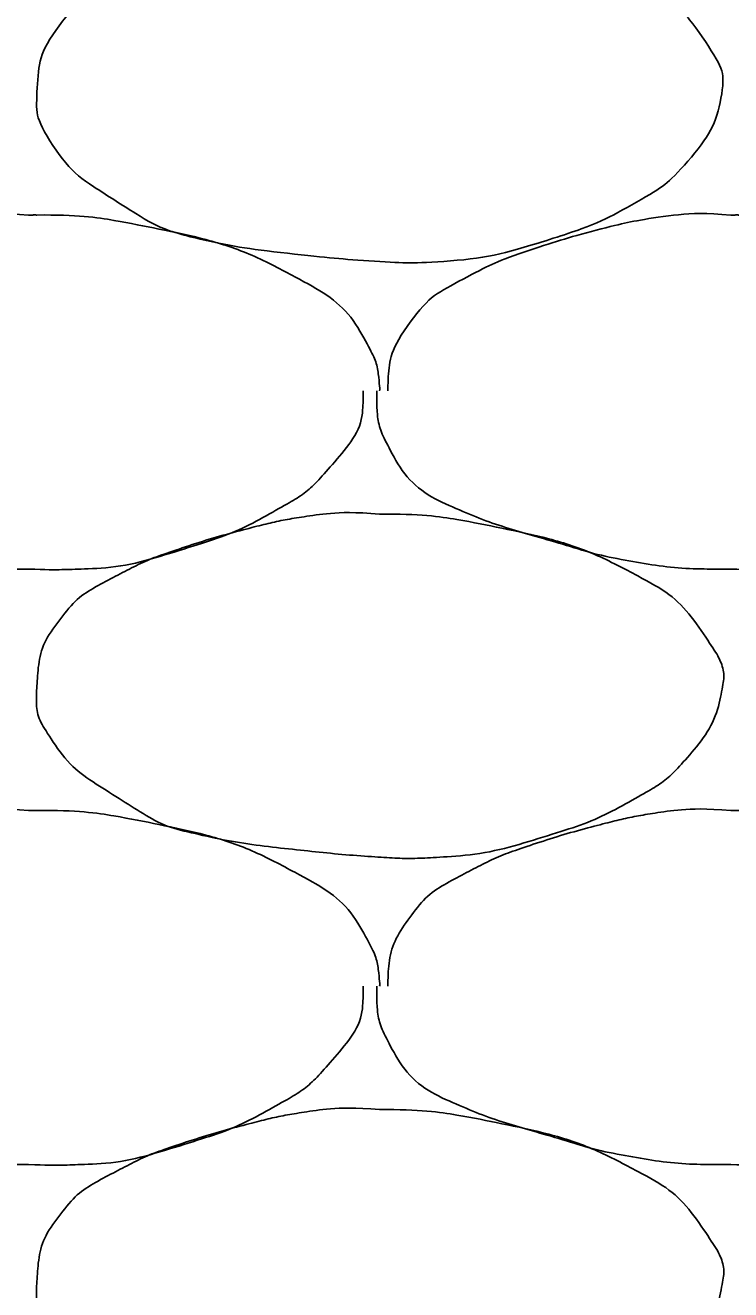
# Model space of a CAD drawing. Extents: x 1373719 to 1374161, y 379835 to 380167.
# Drawn here: x 1373985.012 to 1373985.475, y 379974.694 to 379975.524 of the extents above; entities that cross this region are included whole.
import ezdxf

# ---------------------------------------------------------------- set-up
doc = ezdxf.new("R2010")
doc.units = 0
doc.layers.add('Aggregate Base Course', color=7, linetype='Continuous')

msp = doc.modelspace()

# ---------------------------------------------------------------- linework, layer by layer
at = {"layer": 'Aggregate Base Course'}
for points, degree in [([(1373985.24502, 379975.59347), (1373985.27138, 379975.59383), (1373985.29784, 379975.58986), (1373985.35644, 379975.57789), (1373985.38613, 379975.56808), (1373985.43595, 379975.54139), (1373985.44959, 379975.52692), (1373985.46851, 379975.49852), (1373985.47157, 379975.4887), (1373985.46698, 379975.46317), (1373985.45817, 379975.44638), (1373985.43639, 379975.42205), (1373985.42806, 379975.41569), (1373985.39968, 379975.39956), (1373985.3818, 379975.39092), (1373985.33647, 379975.3766), (1373985.31095, 379975.37011), (1373985.27144, 379975.36765), (1373985.25818, 379975.36759), (1373985.22519, 379975.36979), (1373985.20541, 379975.3717), (1373985.16382, 379975.37626), (1373985.14232, 379975.37969), (1373985.10317, 379975.38875), (1373985.08799, 379975.39819), (1373985.05434, 379975.41927), (1373985.03982, 379975.43019), (1373985.02074, 379975.45938), (1373985.01944, 379975.46999), (1373985.02086, 379975.49467), (1373985.02393, 379975.50938), (1373985.04504, 379975.53733), (1373985.05659, 379975.54486), (1373985.08226, 379975.55825), (1373985.0939, 379975.56404), (1373985.1243, 379975.57431), (1373985.14215, 379975.57971), (1373985.17174, 379975.58742), (1373985.18306, 379975.58986), (1373985.21129, 379975.59428), (1373985.22832, 379975.59491), (1373985.24502, 379975.59347)], 3), ([(1373984.78962, 379975.28387), (1373984.78964, 379975.28447), (1373984.78961, 379975.28507), (1373984.78962, 379975.28567), (1373984.78995, 379975.30085), (1373984.79423, 379975.31542), (1373984.80402, 379975.32887), (1373984.81393, 379975.34249), (1373984.82619, 379975.35046), (1373984.84002, 379975.35767), (1373984.85186, 379975.36385), (1373984.8635, 379975.36964), (1373984.87602, 379975.37387), (1373984.8939, 379975.37991), (1373984.91175, 379975.38531), (1373984.93002, 379975.39007), (1373984.94134, 379975.39302), (1373984.95266, 379975.39546), (1373984.96422, 379975.39727), (1373984.98089, 379975.39988), (1373984.99792, 379975.40051), (1373985.01462, 379975.39907)], 3), ([(1373985.01462, 379975.39907), (1373985.01642, 379975.39897), (1373985.01822, 379975.39918), (1373985.02002, 379975.39907)], 2), ([(1373985.02002, 379975.39907), (1373985.04638, 379975.39943), (1373985.07284, 379975.39546), (1373985.09922, 379975.39007), (1373985.13144, 379975.38349), (1373985.16113, 379975.37368), (1373985.19102, 379975.35767), (1373985.21095, 379975.34699), (1373985.22686, 379975.33307), (1373985.23782, 379975.31267), (1373985.24254, 379975.30389), (1373985.24429, 379975.29496), (1373985.24502, 379975.28567), (1373985.24507, 379975.28507), (1373985.24514, 379975.28446), (1373985.24502, 379975.28387)], 3), ([(1373985.25042, 379975.28387), (1373985.25044, 379975.28447), (1373985.25041, 379975.28507), (1373985.25075, 379975.30085), (1373985.25503, 379975.31542), (1373985.27473, 379975.34249), (1373985.28699, 379975.35046), (1373985.31266, 379975.36385), (1373985.3243, 379975.36964), (1373985.3547, 379975.37991), (1373985.37255, 379975.38531), (1373985.40214, 379975.39302), (1373985.41346, 379975.39546), (1373985.44169, 379975.39988), (1373985.45872, 379975.40051), (1373985.47542, 379975.39907)], 3), ([(1373985.47542, 379975.39907), (1373985.47722, 379975.39897), (1373985.47902, 379975.39918), (1373985.48082, 379975.39907)], 2), ([(1373985.01462, 379975.16687), (1373985.01222, 379975.16687), (1373985.00982, 379975.16687), (1373985.00742, 379975.16687), (1373984.98754, 379975.16687), (1373984.96774, 379975.16873), (1373984.94802, 379975.17227), (1373984.92699, 379975.17605), (1373984.90693, 379975.18247), (1373984.88648, 379975.18835), (1373984.86881, 379975.19342), (1373984.85174, 379975.19911), (1373984.83462, 379975.20647), (1373984.81557, 379975.21466), (1373984.7997, 379975.22846), (1373984.78962, 379975.24787), (1373984.78444, 379975.25785), (1373984.78242, 379975.26799), (1373984.78242, 379975.27847), (1373984.78242, 379975.28027), (1373984.78242, 379975.28207), (1373984.78242, 379975.28387)], 3), ([(1373985.23422, 379975.28387), (1373985.23427, 379975.28207), (1373985.23428, 379975.28027), (1373985.23422, 379975.27847), (1373985.23356, 379975.26022), (1373985.22198, 379975.24441), (1373985.20902, 379975.22987), (1373985.20084, 379975.22068), (1373985.19226, 379975.21409), (1373985.18202, 379975.20827), (1373985.16388, 379975.19796), (1373985.146, 379975.18932), (1373985.12622, 379975.18307), (1373985.10067, 379975.175), (1373985.07517, 379975.1679), (1373985.04882, 379975.16687), (1373985.03742, 379975.16642), (1373985.02601, 379975.16636), (1373985.01462, 379975.16687)], 3), ([(1373985.47542, 379975.16687), (1373985.47302, 379975.16687), (1373985.47062, 379975.16687), (1373985.46822, 379975.16687), (1373985.44834, 379975.16687), (1373985.42854, 379975.16873), (1373985.40882, 379975.17227), (1373985.38779, 379975.17605), (1373985.36773, 379975.18247), (1373985.34728, 379975.18835), (1373985.32961, 379975.19342), (1373985.31254, 379975.19911), (1373985.29542, 379975.20647), (1373985.27637, 379975.21466), (1373985.2605, 379975.22846), (1373985.25042, 379975.24787), (1373985.24524, 379975.25785), (1373985.24322, 379975.26799), (1373985.24322, 379975.27847), (1373985.24322, 379975.28027), (1373985.24322, 379975.28207), (1373985.24322, 379975.28387)], 3), ([(1373985.69502, 379975.28387), (1373985.69507, 379975.28207), (1373985.69508, 379975.28027), (1373985.69436, 379975.26022), (1373985.68278, 379975.24441), (1373985.66164, 379975.22068), (1373985.65306, 379975.21409), (1373985.62468, 379975.19796), (1373985.6068, 379975.18932), (1373985.56147, 379975.175), (1373985.53597, 379975.1679), (1373985.49822, 379975.16642), (1373985.48681, 379975.16636), (1373985.47542, 379975.16687)], 3), ([(1373985.24502, 379975.20287), (1373985.27138, 379975.20323), (1373985.29784, 379975.19926), (1373985.32422, 379975.19387), (1373985.35644, 379975.18729), (1373985.38613, 379975.17748), (1373985.41602, 379975.16147), (1373985.43595, 379975.15079), (1373985.44959, 379975.13632), (1373985.46282, 379975.11647), (1373985.46851, 379975.10792), (1373985.47157, 379975.0981), (1373985.47002, 379975.08947), (1373985.46698, 379975.07257), (1373985.45817, 379975.05578), (1373985.44482, 379975.04087), (1373985.43639, 379975.03145), (1373985.42806, 379975.02509), (1373985.41782, 379975.01927), (1373985.39968, 379975.00896), (1373985.3818, 379975.00032), (1373985.36202, 379974.99407), (1373985.33647, 379974.986), (1373985.31095, 379974.97951), (1373985.28462, 379974.97787), (1373985.27144, 379974.97705), (1373985.25818, 379974.97699), (1373985.24502, 379974.97787), (1373985.22519, 379974.97919), (1373985.20541, 379974.9811), (1373985.18562, 379974.98327), (1373985.16382, 379974.98566), (1373985.14232, 379974.98909), (1373985.12082, 379974.99407), (1373985.10317, 379974.99815), (1373985.08799, 379975.00759), (1373985.07222, 379975.01747), (1373985.05434, 379975.02867), (1373985.03982, 379975.03959), (1373985.02722, 379975.05887), (1373985.02074, 379975.06878), (1373985.01944, 379975.07939), (1373985.02002, 379975.08947), (1373985.02086, 379975.10407), (1373985.02393, 379975.11878), (1373985.03442, 379975.13267), (1373985.04504, 379975.14673), (1373985.05659, 379975.15426), (1373985.07042, 379975.16147), (1373985.08226, 379975.16765), (1373985.0939, 379975.17344), (1373985.10642, 379975.17767), (1373985.1243, 379975.18371), (1373985.14215, 379975.18911), (1373985.16042, 379975.19387), (1373985.17174, 379975.19682), (1373985.18306, 379975.19926), (1373985.19462, 379975.20107), (1373985.21129, 379975.20368), (1373985.22832, 379975.20431), (1373985.24502, 379975.20287)], 3), ([(1373984.78962, 379974.89327), (1373984.78964, 379974.89387), (1373984.78961, 379974.89447), (1373984.78962, 379974.89507), (1373984.78995, 379974.91025), (1373984.79423, 379974.92482), (1373984.80402, 379974.93827), (1373984.81393, 379974.95189), (1373984.82619, 379974.95986), (1373984.84002, 379974.96707), (1373984.85186, 379974.97325), (1373984.8635, 379974.97904), (1373984.87602, 379974.98327), (1373984.8939, 379974.98931), (1373984.91175, 379974.99471), (1373984.93002, 379974.99947), (1373984.94134, 379975.00242), (1373984.95266, 379975.00486), (1373984.96422, 379975.00667), (1373984.98089, 379975.00928), (1373984.99792, 379975.00991), (1373985.01462, 379975.00847)], 3), ([(1373985.01462, 379975.00847), (1373985.01642, 379975.00837), (1373985.01822, 379975.00858), (1373985.02002, 379975.00847)], 2), ([(1373985.02002, 379975.00847), (1373985.04638, 379975.00883), (1373985.07284, 379975.00486), (1373985.09922, 379974.99947), (1373985.13144, 379974.99289), (1373985.16113, 379974.98308), (1373985.19102, 379974.96707), (1373985.21095, 379974.95639), (1373985.22686, 379974.94247), (1373985.23782, 379974.92207), (1373985.24254, 379974.91329), (1373985.24429, 379974.90436), (1373985.24502, 379974.89507), (1373985.24507, 379974.89447), (1373985.24514, 379974.89386), (1373985.24502, 379974.89327)], 3), ([(1373985.25042, 379974.89327), (1373985.25044, 379974.89387), (1373985.25041, 379974.89447), (1373985.25042, 379974.89507), (1373985.25075, 379974.91025), (1373985.25503, 379974.92482), (1373985.26482, 379974.93827), (1373985.27473, 379974.95189), (1373985.28699, 379974.95986), (1373985.30082, 379974.96707), (1373985.31266, 379974.97325), (1373985.3243, 379974.97904), (1373985.33682, 379974.98327), (1373985.3547, 379974.98931), (1373985.37255, 379974.99471), (1373985.39082, 379974.99947), (1373985.40214, 379975.00242), (1373985.41346, 379975.00486), (1373985.42502, 379975.00667), (1373985.44169, 379975.00928), (1373985.45872, 379975.00991), (1373985.47542, 379975.00847)], 3), ([(1373985.47542, 379975.00847), (1373985.47722, 379975.00837), (1373985.47902, 379975.00858), (1373985.48082, 379975.00847)], 2), ([(1373985.01462, 379974.77627), (1373985.01222, 379974.77627), (1373985.00982, 379974.77627), (1373985.00742, 379974.77627), (1373984.98754, 379974.77627), (1373984.96774, 379974.77813), (1373984.94802, 379974.78167), (1373984.92699, 379974.78545), (1373984.90693, 379974.79187), (1373984.88648, 379974.79775), (1373984.86881, 379974.80282), (1373984.85174, 379974.80851), (1373984.83462, 379974.81587), (1373984.81557, 379974.82406), (1373984.7997, 379974.83786), (1373984.78962, 379974.85727), (1373984.78444, 379974.86725), (1373984.78242, 379974.87739), (1373984.78242, 379974.88787), (1373984.78242, 379974.88967), (1373984.78242, 379974.89147), (1373984.78242, 379974.89327)], 3), ([(1373985.23422, 379974.89327), (1373985.23427, 379974.89147), (1373985.23428, 379974.88967), (1373985.23422, 379974.88787), (1373985.23356, 379974.86962), (1373985.22198, 379974.85381), (1373985.20902, 379974.83927), (1373985.20084, 379974.83008), (1373985.19226, 379974.82349), (1373985.18202, 379974.81767), (1373985.16388, 379974.80736), (1373985.146, 379974.79872), (1373985.12622, 379974.79247), (1373985.10067, 379974.7844), (1373985.07517, 379974.7773), (1373985.04882, 379974.77627), (1373985.03742, 379974.77582), (1373985.02601, 379974.77576), (1373985.01462, 379974.77627)], 3), ([(1373985.47542, 379974.77627), (1373985.47302, 379974.77627), (1373985.47062, 379974.77627), (1373985.46822, 379974.77627), (1373985.44834, 379974.77627), (1373985.42854, 379974.77813), (1373985.40882, 379974.78167), (1373985.38779, 379974.78545), (1373985.36773, 379974.79187), (1373985.34728, 379974.79775), (1373985.32961, 379974.80282), (1373985.31254, 379974.80851), (1373985.29542, 379974.81587), (1373985.27637, 379974.82406), (1373985.2605, 379974.83786), (1373985.25042, 379974.85727), (1373985.24524, 379974.86725), (1373985.24322, 379974.87739), (1373985.24322, 379974.88787), (1373985.24322, 379974.88967), (1373985.24322, 379974.89147), (1373985.24322, 379974.89327)], 3), ([(1373985.69502, 379974.89327), (1373985.69507, 379974.89147), (1373985.69508, 379974.88967), (1373985.69502, 379974.88787), (1373985.69436, 379974.86962), (1373985.68278, 379974.85381), (1373985.66982, 379974.83927), (1373985.66164, 379974.83008), (1373985.65306, 379974.82349), (1373985.64282, 379974.81767), (1373985.62468, 379974.80736), (1373985.6068, 379974.79872), (1373985.58702, 379974.79247), (1373985.56147, 379974.7844), (1373985.53597, 379974.7773), (1373985.50962, 379974.77627), (1373985.49822, 379974.77582), (1373985.48681, 379974.77576), (1373985.47542, 379974.77627)], 3), ([(1373985.24502, 379974.81227), (1373985.27138, 379974.81263), (1373985.29784, 379974.80866), (1373985.32422, 379974.80327), (1373985.35644, 379974.79669), (1373985.38613, 379974.78688), (1373985.41602, 379974.77087), (1373985.43595, 379974.76019), (1373985.44959, 379974.74572), (1373985.46282, 379974.72587), (1373985.46851, 379974.71732), (1373985.47157, 379974.7075), (1373985.47002, 379974.69887), (1373985.46698, 379974.68197), (1373985.45817, 379974.66518), (1373985.44482, 379974.65027), (1373985.43639, 379974.64085), (1373985.42806, 379974.63449), (1373985.41782, 379974.62867), (1373985.39968, 379974.61836), (1373985.3818, 379974.60972), (1373985.36202, 379974.60347), (1373985.33647, 379974.5954), (1373985.31095, 379974.58891), (1373985.28462, 379974.58727), (1373985.27144, 379974.58645), (1373985.25818, 379974.58639), (1373985.24502, 379974.58727), (1373985.22519, 379974.58859), (1373985.20541, 379974.5905), (1373985.18562, 379974.59267), (1373985.16382, 379974.59506), (1373985.14232, 379974.59849), (1373985.12082, 379974.60347), (1373985.10317, 379974.60755), (1373985.08799, 379974.61699), (1373985.07222, 379974.62687), (1373985.05434, 379974.63807), (1373985.03982, 379974.64899), (1373985.02722, 379974.66827), (1373985.02074, 379974.67818), (1373985.01944, 379974.68879), (1373985.02002, 379974.69887), (1373985.02086, 379974.71347), (1373985.02393, 379974.72818), (1373985.03442, 379974.74207), (1373985.04504, 379974.75613), (1373985.05659, 379974.76366), (1373985.07042, 379974.77087), (1373985.08226, 379974.77705), (1373985.0939, 379974.78284), (1373985.10642, 379974.78707), (1373985.1243, 379974.79311), (1373985.14215, 379974.79851), (1373985.16042, 379974.80327), (1373985.17174, 379974.80622), (1373985.18306, 379974.80866), (1373985.19462, 379974.81047), (1373985.21129, 379974.81308), (1373985.22832, 379974.81371), (1373985.24502, 379974.81227)], 3)]:
    msp.add_open_spline(points, degree=degree, dxfattribs=at)

doc.saveas('drawing.dxf')
